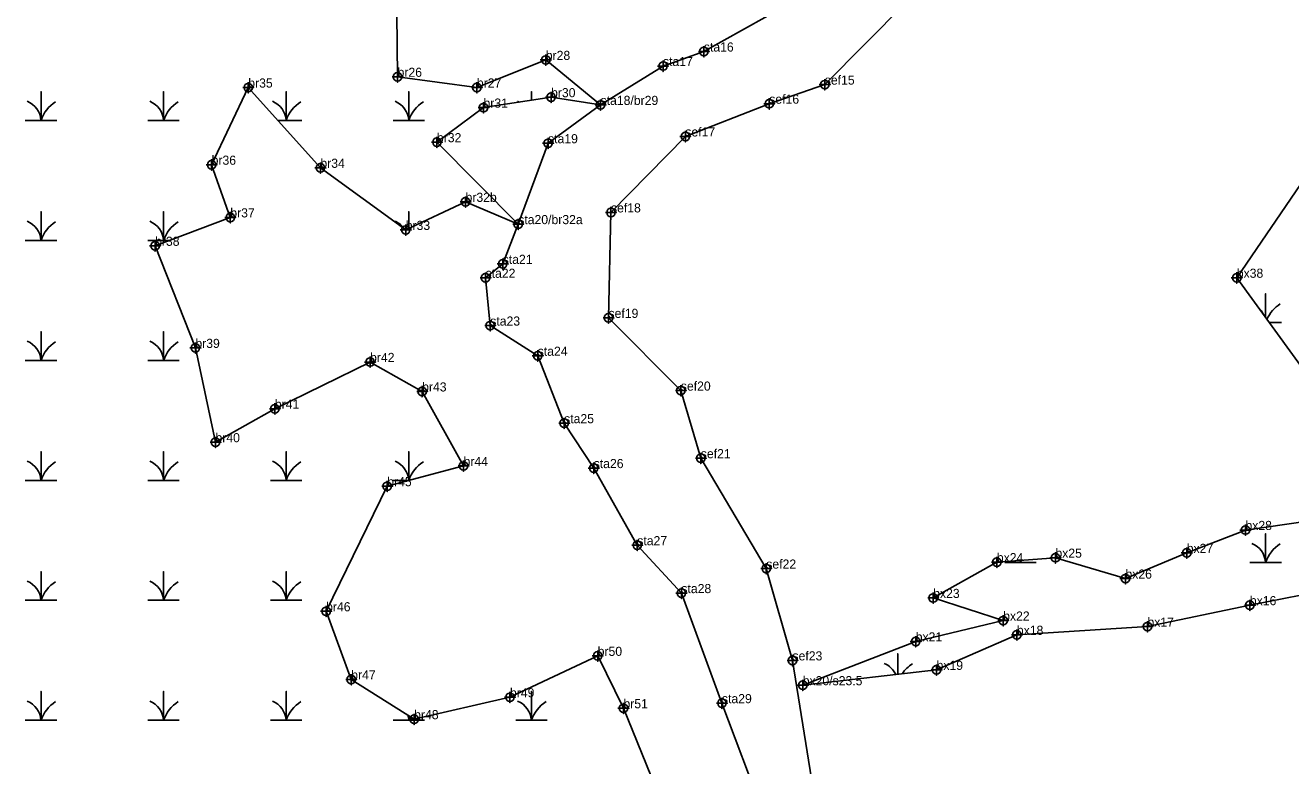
# Model space of a CAD drawing. Extents: x 2071991 to 2268989, y 436479 to 469629.
# Drawn here: x 2232949 to 2233643, y 438014 to 438420 of the extents above; entities that cross this region are included whole.
import ezdxf

# ---------------------------------------------------------------- set-up
doc = ezdxf.new("R2010")
doc.units = 0
for name, color, linetype in [('Exist Environmental Wetland Boundary', 7, 'Continuous'), ('Exist Environmental Wetland Boundary Cogo Comment', 7, 'Continuous'), ('Exist Environmental Wetland Boundary Cogo Point CELL', 7, 'Continuous'), ('Exist Hydro Jurisdictional Stream or Body of Water NEU Mitigable', 7, 'Continuous'), ('Exist Hydro Jurisdictional Stream or Body of Water NEU Mitigable Cogo Comment', 7, 'Continuous'), ('Exist Hydro Jurisdictional Stream or Body of Water NEU Mitigable Cogo Point CELL', 7, 'Continuous'), ('Exist Hydro Swamp or Marsh', 7, 'Continuous')]:
    doc.layers.add(name, color=color, linetype=linetype)

msp = doc.modelspace()

# ---------------------------------------------------------------- linework, layer by layer
at = {"layer": 'Exist Environmental Wetland Boundary'}
for points in [[(2233152.31, 438461.64), (2233153.08, 438392.21), (2233196.55, 438386.33), (2233234.31, 438401.46), (2233264.35, 438376.79), (2233237.2, 438381.03), (2233200.17, 438375.31), (2233174.65, 438356.35), (2233219.22, 438311.43), (2233190.35, 438323.66), (2233157.54, 438308.25), (2233110.77, 438342.31), (2233071.24, 438386.3), (2233051.16, 438344), (2233061.4, 438315.12), (2233020.17, 438299.55), (2233042.25, 438243.55), (2233053.27, 438191.86), (2233085.81, 438210.21), (2233137.99, 438235.84), (2233166.54, 438219.69), (2233189.25, 438178.84), (2233147.41, 438167.71), (2233113.9, 438099.14), (2233127.67, 438061.76), (2233162.16, 438039.96), (2233214.69, 438051.99), (2233262.75, 438074.7), (2233276.88, 438045.98), (2233296.94, 437996.49)], [(2233654.83, 438224.52), (2233613.07, 438282.03), (2233650.73, 438337.13)], [(2233685.39, 438115.35), (2233620.22, 438102.5), (2233564.09, 438090.74), (2233492.53, 438086.24), (2233448.52, 438067.02), (2233375.15, 438058.6), (2233437.07, 438082.61), (2233485.02, 438094.05), (2233446.66, 438106.45), (2233481.56, 438126.08), (2233513.65, 438128.53), (2233552.04, 438117.06), (2233585.63, 438131.16), (2233617.82, 438143.72), (2233651.73, 438148.58)]]:
    msp.add_lwpolyline(points, dxfattribs=at)
at = {"layer": 'Exist Environmental Wetland Boundary Cogo Point CELL'}
for points in [[(2233234.31, 438404.46), (2233234.31, 438398.46), (2233234.31, 438401.46), (2233237.31, 438401.46), (2233231.31, 438401.46)], [(2233153.08, 438395.21), (2233153.08, 438389.21), (2233153.08, 438392.21), (2233156.08, 438392.21), (2233150.08, 438392.21)], [(2233071.24, 438389.3), (2233071.24, 438383.3), (2233071.24, 438386.3), (2233074.24, 438386.3), (2233068.24, 438386.3)], [(2233196.55, 438389.33), (2233196.55, 438383.33), (2233196.55, 438386.33), (2233199.55, 438386.33), (2233193.55, 438386.33)], [(2233200.17, 438378.31), (2233200.17, 438372.31), (2233200.17, 438375.31), (2233203.17, 438375.31), (2233197.17, 438375.31)], [(2233237.2, 438384.03), (2233237.2, 438378.03), (2233237.2, 438381.03), (2233240.2, 438381.03), (2233234.2, 438381.03)], [(2233174.65, 438359.35), (2233174.65, 438353.35), (2233174.65, 438356.35), (2233177.65, 438356.35), (2233171.65, 438356.35)], [(2233051.16, 438347), (2233051.16, 438341), (2233051.16, 438344), (2233054.16, 438344), (2233048.16, 438344)], [(2233110.77, 438345.31), (2233110.77, 438339.31), (2233110.77, 438342.31), (2233113.77, 438342.31), (2233107.77, 438342.31)], [(2233190.35, 438326.66), (2233190.35, 438320.66), (2233190.35, 438323.66), (2233193.35, 438323.66), (2233187.35, 438323.66)], [(2233061.4, 438318.12), (2233061.4, 438312.12), (2233061.4, 438315.12), (2233064.4, 438315.12), (2233058.4, 438315.12)], [(2233157.54, 438311.25), (2233157.54, 438305.25), (2233157.54, 438308.25), (2233160.54, 438308.25), (2233154.54, 438308.25)], [(2233020.17, 438302.55), (2233020.17, 438296.55), (2233020.17, 438299.55), (2233023.17, 438299.55), (2233017.17, 438299.55)], [(2233613.07, 438285.03), (2233613.07, 438279.03), (2233613.07, 438282.03), (2233616.07, 438282.03), (2233610.07, 438282.03)], [(2233042.25, 438246.55), (2233042.25, 438240.55), (2233042.25, 438243.55), (2233045.25, 438243.55), (2233039.25, 438243.55)], [(2233137.99, 438238.84), (2233137.99, 438232.84), (2233137.99, 438235.84), (2233140.99, 438235.84), (2233134.99, 438235.84)], [(2233166.54, 438222.69), (2233166.54, 438216.69), (2233166.54, 438219.69), (2233169.54, 438219.69), (2233163.54, 438219.69)], [(2233085.81, 438213.21), (2233085.81, 438207.21), (2233085.81, 438210.21), (2233088.81, 438210.21), (2233082.81, 438210.21)], [(2233053.27, 438194.86), (2233053.27, 438188.86), (2233053.27, 438191.86), (2233056.27, 438191.86), (2233050.27, 438191.86)], [(2233189.25, 438181.84), (2233189.25, 438175.84), (2233189.25, 438178.84), (2233192.25, 438178.84), (2233186.25, 438178.84)], [(2233147.41, 438170.71), (2233147.41, 438164.71), (2233147.41, 438167.71), (2233150.41, 438167.71), (2233144.41, 438167.71)], [(2233617.82, 438146.72), (2233617.82, 438140.72), (2233617.82, 438143.72), (2233620.82, 438143.72), (2233614.82, 438143.72)], [(2233481.56, 438129.08), (2233481.56, 438123.08), (2233481.56, 438126.08), (2233484.56, 438126.08), (2233478.56, 438126.08)], [(2233513.65, 438131.53), (2233513.65, 438125.53), (2233513.65, 438128.53), (2233516.65, 438128.53), (2233510.65, 438128.53)], [(2233585.63, 438134.16), (2233585.63, 438128.16), (2233585.63, 438131.16), (2233588.63, 438131.16), (2233582.63, 438131.16)], [(2233552.04, 438120.06), (2233552.04, 438114.06), (2233552.04, 438117.06), (2233555.04, 438117.06), (2233549.04, 438117.06)], [(2233446.66, 438109.45), (2233446.66, 438103.45), (2233446.66, 438106.45), (2233449.66, 438106.45), (2233443.66, 438106.45)], [(2233113.9, 438102.14), (2233113.9, 438096.14), (2233113.9, 438099.14), (2233116.9, 438099.14), (2233110.9, 438099.14)], [(2233620.22, 438105.5), (2233620.22, 438099.5), (2233620.22, 438102.5), (2233623.22, 438102.5), (2233617.22, 438102.5)], [(2233485.02, 438097.05), (2233485.02, 438091.05), (2233485.02, 438094.05), (2233488.02, 438094.05), (2233482.02, 438094.05)], [(2233564.09, 438093.74), (2233564.09, 438087.74), (2233564.09, 438090.74), (2233567.09, 438090.74), (2233561.09, 438090.74)], [(2233492.53, 438089.24), (2233492.53, 438083.24), (2233492.53, 438086.24), (2233495.53, 438086.24), (2233489.53, 438086.24)], [(2233437.07, 438085.61), (2233437.07, 438079.61), (2233437.07, 438082.61), (2233440.07, 438082.61), (2233434.07, 438082.61)], [(2233262.75, 438077.7), (2233262.75, 438071.7), (2233262.75, 438074.7), (2233265.75, 438074.7), (2233259.75, 438074.7)], [(2233448.52, 438070.02), (2233448.52, 438064.02), (2233448.52, 438067.02), (2233451.52, 438067.02), (2233445.52, 438067.02)], [(2233127.67, 438064.76), (2233127.67, 438058.76), (2233127.67, 438061.76), (2233130.67, 438061.76), (2233124.67, 438061.76)], [(2233375.15, 438061.6), (2233375.15, 438055.6), (2233375.15, 438058.6), (2233378.15, 438058.6), (2233372.15, 438058.6)], [(2233214.69, 438054.99), (2233214.69, 438048.99), (2233214.69, 438051.99), (2233217.69, 438051.99), (2233211.69, 438051.99)], [(2233276.88, 438048.98), (2233276.88, 438042.98), (2233276.88, 438045.98), (2233279.88, 438045.98), (2233273.88, 438045.98)], [(2233162.16, 438042.96), (2233162.16, 438036.96), (2233162.16, 438039.96), (2233165.16, 438039.96), (2233159.16, 438039.96)]]:
    msp.add_lwpolyline(points, dxfattribs=at)
for centre in [(2233234.31, 438401.46), (2233153.08, 438392.21), (2233071.24, 438386.3), (2233196.55, 438386.33), (2233200.17, 438375.31), (2233237.2, 438381.03), (2233174.65, 438356.35), (2233051.16, 438344), (2233110.77, 438342.31), (2233190.35, 438323.66), (2233061.4, 438315.12), (2233157.54, 438308.25), (2233020.17, 438299.55), (2233613.07, 438282.03), (2233042.25, 438243.55), (2233137.99, 438235.84), (2233166.54, 438219.69), (2233085.81, 438210.21), (2233053.27, 438191.86), (2233189.25, 438178.84), (2233147.41, 438167.71), (2233617.82, 438143.72), (2233481.56, 438126.08), (2233513.65, 438128.53), (2233585.63, 438131.16), (2233552.04, 438117.06), (2233446.66, 438106.45), (2233113.9, 438099.14), (2233620.22, 438102.5), (2233485.02, 438094.05), (2233564.09, 438090.74), (2233492.53, 438086.24), (2233437.07, 438082.61), (2233262.75, 438074.7), (2233448.52, 438067.02), (2233127.67, 438061.76), (2233375.15, 438058.6), (2233214.69, 438051.99), (2233276.88, 438045.98), (2233162.16, 438039.96)]:
    msp.add_circle(centre, 2.34, dxfattribs=at)
at = {"layer": 'Exist Hydro Jurisdictional Stream or Body of Water NEU Mitigable'}
for points in [[(2233610.54, 438812.55), (2233611.8, 438796.23), (2233576.52, 438779.17), (2233571.58, 438737.75), (2233564.1, 438652.03), (2233547.64, 438611.4), (2233532.82, 438592.15), (2233517.16, 438567.2), (2233488.29, 438540.65), (2233469.6, 438492.88), (2233431.64, 438432.8), (2233387.24, 438387.93), (2233356.82, 438377.47), (2233310.81, 438359.52), (2233270.05, 438317.86), (2233268.69, 438260.03), (2233308.34, 438220.15), (2233319.29, 438183.08), (2233355.17, 438122.55), (2233369.53, 438072.22), (2233381.56, 437997.08), (2233397.53, 437928.46), (2233420.19, 437870.33), (2233485.34, 437816.79)], [(2233376.67, 438437.39), (2233320.95, 438406.06), (2233298.57, 438398.12), (2233264.35, 438376.79), (2233235.56, 438355.78), (2233219.22, 438311.43), (2233210.7, 438289.64), (2233201.3, 438282.01), (2233203.87, 438255.8), (2233229.89, 438239.26), (2233244.38, 438202.27), (2233260.58, 438177.67), (2233284.46, 438135.36), (2233308.64, 438109.12), (2233330.87, 438048.76), (2233353.19, 437989.16), (2233337.09, 437971.98), (2233338.81, 437948.36), (2233345.22, 437912.66), (2233349.07, 437876.52), (2233358.97, 437854.01), (2233381.16, 437832.97), (2233390.05, 437820.64)]]:
    msp.add_lwpolyline(points, dxfattribs=at)
at = {"layer": 'Exist Hydro Jurisdictional Stream or Body of Water NEU Mitigable Cogo Point CELL'}
for points in [[(2233320.95, 438409.06), (2233320.95, 438403.06), (2233320.95, 438406.06), (2233323.95, 438406.06), (2233317.95, 438406.06)], [(2233298.57, 438401.12), (2233298.57, 438395.12), (2233298.57, 438398.12), (2233301.57, 438398.12), (2233295.57, 438398.12)], [(2233387.24, 438390.93), (2233387.24, 438384.93), (2233387.24, 438387.93), (2233390.24, 438387.93), (2233384.24, 438387.93)], [(2233264.35, 438379.79), (2233264.35, 438373.79), (2233264.35, 438376.79), (2233267.35, 438376.79), (2233261.35, 438376.79)], [(2233356.82, 438380.47), (2233356.82, 438374.47), (2233356.82, 438377.47), (2233359.82, 438377.47), (2233353.82, 438377.47)], [(2233235.56, 438358.78), (2233235.56, 438352.78), (2233235.56, 438355.78), (2233238.56, 438355.78), (2233232.56, 438355.78)], [(2233310.81, 438362.52), (2233310.81, 438356.52), (2233310.81, 438359.52), (2233313.81, 438359.52), (2233307.81, 438359.52)], [(2233270.05, 438320.86), (2233270.05, 438314.86), (2233270.05, 438317.86), (2233273.05, 438317.86), (2233267.05, 438317.86)], [(2233219.22, 438314.43), (2233219.22, 438308.43), (2233219.22, 438311.43), (2233222.22, 438311.43), (2233216.22, 438311.43)], [(2233210.7, 438292.64), (2233210.7, 438286.64), (2233210.7, 438289.64), (2233213.7, 438289.64), (2233207.7, 438289.64)], [(2233201.3, 438285.01), (2233201.3, 438279.01), (2233201.3, 438282.01), (2233204.3, 438282.01), (2233198.3, 438282.01)], [(2233268.69, 438263.03), (2233268.69, 438257.03), (2233268.69, 438260.03), (2233271.69, 438260.03), (2233265.69, 438260.03)], [(2233203.87, 438258.8), (2233203.87, 438252.8), (2233203.87, 438255.8), (2233206.87, 438255.8), (2233200.87, 438255.8)], [(2233229.89, 438242.26), (2233229.89, 438236.26), (2233229.89, 438239.26), (2233232.89, 438239.26), (2233226.89, 438239.26)], [(2233308.34, 438223.15), (2233308.34, 438217.15), (2233308.34, 438220.15), (2233311.34, 438220.15), (2233305.34, 438220.15)], [(2233244.38, 438205.27), (2233244.38, 438199.27), (2233244.38, 438202.27), (2233247.38, 438202.27), (2233241.38, 438202.27)], [(2233319.29, 438186.08), (2233319.29, 438180.08), (2233319.29, 438183.08), (2233322.29, 438183.08), (2233316.29, 438183.08)], [(2233260.58, 438180.67), (2233260.58, 438174.67), (2233260.58, 438177.67), (2233263.58, 438177.67), (2233257.58, 438177.67)], [(2233284.46, 438138.36), (2233284.46, 438132.36), (2233284.46, 438135.36), (2233287.46, 438135.36), (2233281.46, 438135.36)], [(2233355.17, 438125.55), (2233355.17, 438119.55), (2233355.17, 438122.55), (2233358.17, 438122.55), (2233352.17, 438122.55)], [(2233308.64, 438112.12), (2233308.64, 438106.12), (2233308.64, 438109.12), (2233311.64, 438109.12), (2233305.64, 438109.12)], [(2233369.53, 438075.22), (2233369.53, 438069.22), (2233369.53, 438072.22), (2233372.53, 438072.22), (2233366.53, 438072.22)], [(2233330.87, 438051.76), (2233330.87, 438045.76), (2233330.87, 438048.76), (2233333.87, 438048.76), (2233327.87, 438048.76)]]:
    msp.add_lwpolyline(points, dxfattribs=at)
for centre in [(2233320.95, 438406.06), (2233298.57, 438398.12), (2233387.24, 438387.93), (2233264.35, 438376.79), (2233356.82, 438377.47), (2233235.56, 438355.78), (2233310.81, 438359.52), (2233270.05, 438317.86), (2233219.22, 438311.43), (2233210.7, 438289.64), (2233201.3, 438282.01), (2233268.69, 438260.03), (2233203.87, 438255.8), (2233229.89, 438239.26), (2233308.34, 438220.15), (2233244.38, 438202.27), (2233319.29, 438183.08), (2233260.58, 438177.67), (2233284.46, 438135.36), (2233355.17, 438122.55), (2233308.64, 438109.12), (2233369.53, 438072.22), (2233330.87, 438048.76)]:
    msp.add_circle(centre, 2.34, dxfattribs=at)
at = {"layer": 'Exist Hydro Swamp or Marsh'}
msp.add_line((2233630.9, 438257.47), (2233637.48, 438257.47), dxfattribs=at)
for points in [[(2232949.03, 438368.31), (2232957.63, 438368.31), (2232957.63, 438384.09), (2232957.63, 438368.31), (2232966.23, 438368.31)], [(2233016.23, 438368.31), (2233024.83, 438368.31), (2233024.83, 438384.09), (2233024.83, 438368.31), (2233033.43, 438368.31)], [(2233087.4, 438368.31), (2233092.04, 438368.31), (2233092.04, 438384.09), (2233092.04, 438368.31), (2233100.64, 438368.31)], [(2233150.64, 438368.31), (2233159.24, 438368.31), (2233159.24, 438384.09), (2233159.24, 438368.31), (2233167.84, 438368.31)], [(2233226.44, 438379.37), (2233226.44, 438384.09), (2233226.44, 438379.37)], [(2232949.03, 438302.53), (2232957.63, 438302.53), (2232957.63, 438318.31), (2232957.63, 438302.53), (2232966.23, 438302.53)], [(2233016.23, 438302.53), (2233024.83, 438302.53), (2233024.83, 438318.31), (2233024.83, 438302.53), (2233028.06, 438302.53)], [(2233159.24, 438309.05), (2233159.24, 438318.31), (2233159.24, 438309.05)], [(2233628.88, 438260.26), (2233628.88, 438273.25), (2233628.88, 438260.26)], [(2232949.03, 438236.75), (2232957.63, 438236.75), (2232957.63, 438252.53), (2232957.63, 438236.75), (2232966.23, 438236.75)], [(2233016.23, 438236.75), (2233024.83, 438236.75), (2233024.83, 438252.53), (2233024.83, 438236.75), (2233033.43, 438236.75)], [(2232949.03, 438170.96), (2232957.63, 438170.96), (2232957.63, 438186.75), (2232957.63, 438170.96), (2232966.23, 438170.96)], [(2233016.23, 438170.96), (2233024.83, 438170.96), (2233024.83, 438186.75), (2233024.83, 438170.96), (2233033.43, 438170.96)], [(2233083.43, 438170.96), (2233092.04, 438170.96), (2233092.04, 438186.75), (2233092.04, 438170.96), (2233100.64, 438170.96)], [(2233150.64, 438170.96), (2233159.24, 438170.96), (2233159.24, 438186.75), (2233159.24, 438170.96), (2233159.65, 438170.96)], [(2233620.28, 438125.91), (2233628.88, 438125.91), (2233628.88, 438141.69), (2233628.88, 438125.91), (2233637.48, 438125.91)], [(2232949.03, 438105.18), (2232957.63, 438105.18), (2232957.63, 438120.96), (2232957.63, 438105.18), (2232966.23, 438105.18)], [(2233016.23, 438105.18), (2233024.83, 438105.18), (2233024.83, 438120.96), (2233024.83, 438105.18), (2233033.43, 438105.18)], [(2233083.43, 438105.18), (2233092.04, 438105.18), (2233092.04, 438120.96), (2233092.04, 438105.18), (2233100.64, 438105.18)], [(2233485.87, 438125.91), (2233494.47, 438125.91), (2233494.47, 438127.06)], [(2233494.47, 438127.06), (2233494.47, 438125.91), (2233503.07, 438125.91)], [(2233427.27, 438064.58), (2233427.27, 438075.91), (2233427.27, 438064.58)], [(2232949.03, 438039.4), (2232957.63, 438039.4), (2232957.63, 438055.18), (2232957.63, 438039.4), (2232966.23, 438039.4)], [(2233016.23, 438039.4), (2233024.83, 438039.4), (2233024.83, 438055.18), (2233024.83, 438039.4), (2233033.43, 438039.4)], [(2233083.43, 438039.4), (2233092.04, 438039.4), (2233092.04, 438055.18), (2233092.04, 438039.4), (2233100.64, 438039.4)], [(2233217.84, 438039.4), (2233226.44, 438039.4), (2233226.44, 438055.18), (2233226.44, 438039.4), (2233235.04, 438039.4)], [(2233150.64, 438039.4), (2233159.24, 438039.4), (2233159.24, 438041.8)], [(2233159.24, 438041.8), (2233159.24, 438039.4), (2233167.84, 438039.4)]]:
    msp.add_lwpolyline(points, dxfattribs=at)
for centre, radius, start, end in [((2232945.36, 438367.42), 12.3, 4.14034, 67.53497), ((2232975.87, 438362.25), 19.22, 122.12745, 161.62219), ((2233012.57, 438367.42), 12.3, 4.14034, 67.53497), ((2233043.07, 438362.25), 19.22, 122.12745, 161.62219), ((2233079.77, 438367.42), 12.3, 4.14034, 67.53497), ((2233110.28, 438362.25), 19.22, 122.12745, 161.62219), ((2233146.97, 438367.42), 12.3, 4.14034, 67.53497), ((2233177.48, 438362.25), 19.22, 122.12745, 161.62219), ((2233214.18, 438367.42), 12.3, 62.67365, 67.53497), ((2232945.36, 438301.64), 12.3, 4.14034, 67.53497), ((2232975.87, 438296.47), 19.22, 122.12745, 161.62219), ((2233012.57, 438301.64), 12.3, 4.14034, 67.53497), ((2233043.07, 438296.47), 19.22, 122.12745, 161.62219), ((2233146.97, 438301.64), 12.3, 34.12009, 67.53497), ((2233647.12, 438251.41), 19.22, 122.12745, 155.81812), ((2233616.61, 438256.59), 12.3, 25.28566, 46.68303), ((2232945.36, 438235.86), 12.3, 4.14034, 67.53497), ((2232975.87, 438230.68), 19.22, 122.12745, 161.62219), ((2233012.57, 438235.86), 12.3, 4.14034, 67.53497), ((2233043.07, 438230.68), 19.22, 122.12745, 161.62219), ((2232945.36, 438170.08), 12.3, 4.14034, 67.53497), ((2232975.87, 438164.9), 19.22, 122.12745, 161.62219), ((2233012.57, 438170.08), 12.3, 4.14034, 67.53497), ((2233043.07, 438164.9), 19.22, 122.12745, 161.62219), ((2233079.77, 438170.08), 12.3, 4.14034, 67.53497), ((2233110.28, 438164.9), 19.22, 122.12745, 161.62219), ((2233146.97, 438170.08), 12.3, 4.14034, 67.53497), ((2233177.48, 438164.9), 19.22, 122.12745, 161.62219), ((2233616.61, 438125.03), 12.3, 4.14034, 67.53497), ((2233647.12, 438119.85), 19.22, 122.12745, 161.62219), ((2233482.21, 438125.03), 12.3, 4.14034, 9.49318), ((2233512.71, 438119.85), 19.22, 157.85869, 161.62219), ((2232945.36, 438104.3), 12.3, 4.14034, 67.53497), ((2232975.87, 438099.12), 19.22, 122.12745, 161.62219), ((2233012.57, 438104.3), 12.3, 4.14034, 67.53497), ((2233043.07, 438099.12), 19.22, 122.12745, 161.62219), ((2233079.77, 438104.3), 12.3, 4.14034, 67.53497), ((2233110.28, 438099.12), 19.22, 122.12745, 161.62219), ((2233415, 438059.24), 12.3, 25.05954, 67.53497), ((2233445.51, 438054.07), 19.22, 122.12745, 145.89566), ((2232945.36, 438038.52), 12.3, 4.14034, 67.53497), ((2232975.87, 438033.34), 19.22, 122.12745, 161.62219), ((2233012.57, 438038.52), 12.3, 4.14034, 67.53497), ((2233043.07, 438033.34), 19.22, 122.12745, 161.62219), ((2233079.77, 438038.52), 12.3, 4.14034, 67.53497), ((2233110.28, 438033.34), 19.22, 122.12745, 161.62219), ((2233214.18, 438038.52), 12.3, 4.14034, 67.53497), ((2233244.68, 438033.34), 19.22, 122.12745, 161.62219), ((2233146.97, 438038.52), 12.3, 4.14034, 17.05622), ((2233177.48, 438033.34), 19.22, 155.46892, 161.62219)]:
    msp.add_arc(centre, radius, start, end, dxfattribs=at)

# ---------------------------------------------------------------- texts
at = {"layer": 'Exist Environmental Wetland Boundary Cogo Comment'}
for s, p in [('br28', (2233234.31, 438401.46)), ('br35', (2233071.24, 438386.3)), ('br26', (2233153.08, 438392.21)), ('br27', (2233196.55, 438386.33)), ('br30', (2233237.2, 438381.03)), ('br31', (2233200.17, 438375.31)), ('br32', (2233174.65, 438356.35)), ('br36', (2233051.16, 438344)), ('br34', (2233110.77, 438342.31)), ('br32b', (2233190.35, 438323.66)), ('br37', (2233061.4, 438315.12)), ('br33', (2233157.54, 438308.25)), ('br38', (2233020.17, 438299.55)), ('bx38', (2233613.07, 438282.03)), ('br39', (2233042.25, 438243.55)), ('br42', (2233137.99, 438235.84)), ('br43', (2233166.54, 438219.69)), ('br41', (2233085.81, 438210.21)), ('br40', (2233053.27, 438191.86)), ('br44', (2233189.25, 438178.84)), ('br45', (2233147.41, 438167.71)), ('bx28', (2233617.82, 438143.72)), ('bx27', (2233585.63, 438131.16)), ('bx24', (2233481.56, 438126.08)), ('bx25', (2233513.65, 438128.53)), ('bx26', (2233552.04, 438117.06)), ('bx23', (2233446.66, 438106.45)), ('bx16', (2233620.22, 438102.5)), ('br46', (2233113.9, 438099.14)), ('bx22', (2233485.02, 438094.05)), ('bx17', (2233564.09, 438090.74)), ('bx21', (2233437.07, 438082.61)), ('bx18', (2233492.53, 438086.24)), ('br50', (2233262.75, 438074.7)), ('bx19', (2233448.52, 438067.02)), ('br47', (2233127.67, 438061.76)), ('bx20/s23.5', (2233375.15, 438058.6)), ('br49', (2233214.69, 438051.99)), ('br51', (2233276.88, 438045.98)), ('br48', (2233162.16, 438039.96))]:
    msp.add_text(s, height=5, dxfattribs=at).set_placement(p)
at = {"layer": 'Exist Hydro Jurisdictional Stream or Body of Water NEU Mitigable Cogo Comment'}
for s, p in [('sta16', (2233320.95, 438406.06)), ('sta17', (2233298.57, 438398.12)), ('sef15', (2233387.24, 438387.93)), ('sta18/br29', (2233264.35, 438376.79)), ('sef16', (2233356.82, 438377.47)), ('sef17', (2233310.81, 438359.52)), ('sta19', (2233235.56, 438355.78)), ('sef18', (2233270.05, 438317.86)), ('sta20/br32a', (2233219.22, 438311.43)), ('sta21', (2233210.7, 438289.64)), ('sta22', (2233201.3, 438282.01)), ('sta23', (2233203.87, 438255.8)), ('sef19', (2233268.69, 438260.03)), ('sta24', (2233229.89, 438239.26)), ('sef20', (2233308.34, 438220.15)), ('sta25', (2233244.38, 438202.27)), ('sef21', (2233319.29, 438183.08)), ('sta26', (2233260.58, 438177.67)), ('sta27', (2233284.46, 438135.36)), ('sef22', (2233355.17, 438122.55)), ('sta28', (2233308.64, 438109.12)), ('sef23', (2233369.53, 438072.22)), ('sta29', (2233330.87, 438048.76))]:
    msp.add_text(s, height=5, dxfattribs=at).set_placement(p)

doc.saveas('drawing.dxf')
